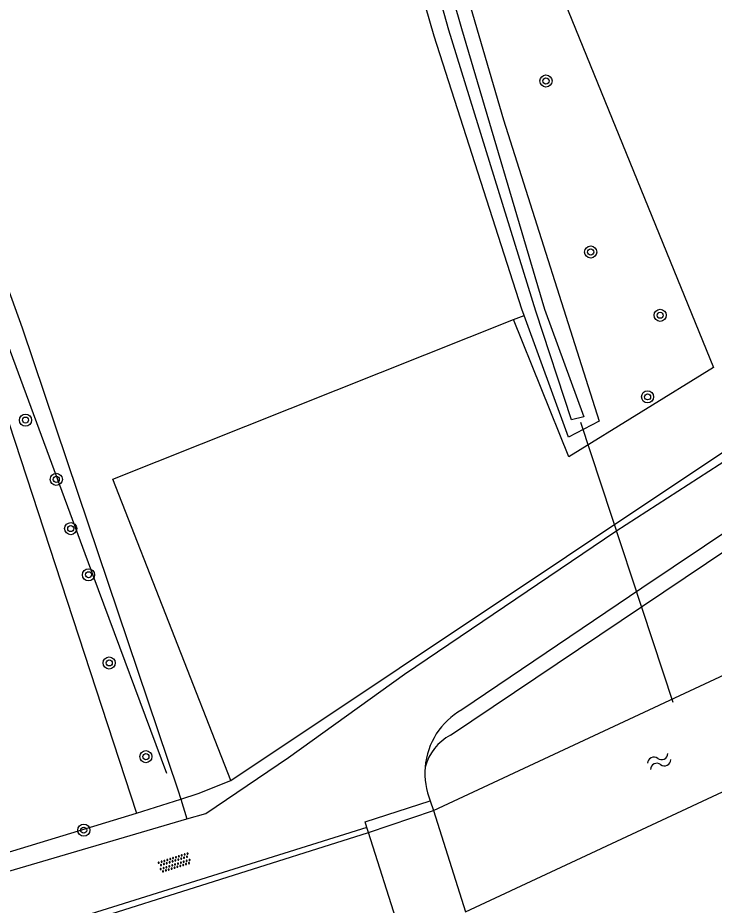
# Model space of a CAD drawing. Extents: x 135999 to 138000, y 396000 to 398501.
# Drawn here: x 136445.8 to 136491.8, y 396649.5 to 396708.1 of the extents above; entities that cross this region are included whole.
import ezdxf

# ---------------------------------------------------------------- set-up
doc = ezdxf.new("R2010")
doc.units = 0
for name, color, linetype in [('gg-afsc-draadraster', 7, 'Continuous'), ('gg-afsc-faunaraster', 7, 'Continuous'), ('gg-afsc-lijn faunaraster', 7, 'Continuous'), ('gg-knt-bronhoudergrens', 7, 'Continuous'), ('gg-knt-onverhard', 7, 'Continuous'), ('gg-kntw-beschoeiing', 7, 'Continuous'), ('gg-kntw-bovenkant insteek waterloop', 7, 'Continuous'), ('gg-kntw-midden sloot', 7, 'Continuous'), ('gg-kntw-waterlijn', 7, 'Continuous'), ('gg-kwrk-duiker nz buis', 7, 'Continuous'), ('gg-kwrk-kunstwerk niveau 01', 7, 'Continuous'), ('gt-grn-groengrens', 7, 'Continuous'), ('gt-symb-boom', 7, 'Continuous'), ('gt-symb-overige verharding', 7, 'Continuous'), ('gt-symb-watersymbool', 7, 'Continuous'), ('gx-grn-maaiveld', 7, 'Continuous')]:
    doc.layers.add(name, color=color, linetype=linetype)

# ---------------------------------------------------------------- blocks, each defined once
blk = doc.blocks.new('gt0-BOOM')
at = {"layer": 'gt-symb-boom'}
for radius in [0.4, 0.2]:
    blk.add_circle((0, 0), radius, dxfattribs=at)
blk = doc.blocks.new('gt0-WA')
at = {"layer": 'gt-symb-watersymbool'}
for centre, start, end in [((-0.323, 0.022), 28.07249, 151.92751), ((0.427, 0.422), 208.07248, 331.92751), ((-0.323, -0.428), 28.07249, 151.92751), ((0.427, -0.028), 208.07248, 331.92751)]:
    blk.add_arc(centre, 0.425, start, end, dxfattribs=at)
blk = doc.blocks.new('gt0-OVH')
at = {"layer": 'gt-symb-overige verharding'}
for points in [[(-0.972, 0.298), (-0.967, 0.308), (-0.965, 0.319), (-0.966, 0.33), (-0.971, 0.34), (-0.978, 0.348), (-0.988, 0.353), (-0.999, 0.355), (-1.01, 0.354), (-1.02, 0.349), (-1.028, 0.342), (-1.033, 0.332), (-1.035, 0.321), (-1.034, 0.31), (-1.029, 0.3), (-1.022, 0.292), (-1.012, 0.287), (-1.001, 0.285), (-0.99, 0.286), (-0.98, 0.291)], [(-0.872, 0.106), (-0.867, 0.116), (-0.865, 0.126), (-0.866, 0.137), (-0.871, 0.147), (-0.878, 0.156), (-0.888, 0.161), (-0.899, 0.163), (-0.91, 0.162), (-0.92, 0.157), (-0.928, 0.15), (-0.933, 0.14), (-0.935, 0.129), (-0.934, 0.118), (-0.929, 0.108), (-0.922, 0.1), (-0.912, 0.095), (-0.901, 0.092), (-0.89, 0.094), (-0.88, 0.098)], [(-0.772, 0.298), (-0.767, 0.308), (-0.765, 0.319), (-0.766, 0.33), (-0.771, 0.34), (-0.778, 0.348), (-0.788, 0.353), (-0.799, 0.355), (-0.81, 0.354), (-0.82, 0.349), (-0.828, 0.342), (-0.833, 0.332), (-0.835, 0.321), (-0.834, 0.31), (-0.829, 0.3), (-0.822, 0.292), (-0.812, 0.287), (-0.801, 0.285), (-0.79, 0.286), (-0.78, 0.291)], [(-0.672, 0.106), (-0.667, 0.116), (-0.665, 0.126), (-0.666, 0.137), (-0.671, 0.147), (-0.678, 0.156), (-0.688, 0.161), (-0.699, 0.163), (-0.71, 0.162), (-0.72, 0.157), (-0.728, 0.15), (-0.733, 0.14), (-0.735, 0.129), (-0.734, 0.118), (-0.729, 0.108), (-0.722, 0.1), (-0.712, 0.095), (-0.701, 0.092), (-0.69, 0.094), (-0.68, 0.098)], [(-0.572, 0.298), (-0.567, 0.308), (-0.565, 0.319), (-0.566, 0.33), (-0.571, 0.34), (-0.578, 0.348), (-0.588, 0.353), (-0.599, 0.355), (-0.61, 0.354), (-0.62, 0.349), (-0.628, 0.342), (-0.633, 0.332), (-0.635, 0.321), (-0.634, 0.31), (-0.629, 0.3), (-0.622, 0.292), (-0.612, 0.287), (-0.601, 0.285), (-0.59, 0.286), (-0.58, 0.291)], [(-0.472, 0.106), (-0.467, 0.116), (-0.465, 0.126), (-0.466, 0.137), (-0.471, 0.147), (-0.478, 0.156), (-0.488, 0.161), (-0.499, 0.163), (-0.51, 0.162), (-0.52, 0.157), (-0.528, 0.15), (-0.533, 0.14), (-0.535, 0.129), (-0.534, 0.118), (-0.529, 0.108), (-0.522, 0.1), (-0.512, 0.095), (-0.501, 0.092), (-0.49, 0.094), (-0.48, 0.098)], [(-0.372, 0.298), (-0.367, 0.308), (-0.365, 0.319), (-0.366, 0.33), (-0.371, 0.34), (-0.378, 0.348), (-0.388, 0.353), (-0.399, 0.355), (-0.41, 0.354), (-0.42, 0.349), (-0.428, 0.342), (-0.433, 0.332), (-0.435, 0.321), (-0.434, 0.31), (-0.429, 0.3), (-0.422, 0.292), (-0.412, 0.287), (-0.401, 0.285), (-0.39, 0.286), (-0.38, 0.291)], [(-0.272, 0.106), (-0.267, 0.116), (-0.265, 0.126), (-0.266, 0.137), (-0.271, 0.147), (-0.278, 0.156), (-0.288, 0.161), (-0.299, 0.163), (-0.31, 0.162), (-0.32, 0.157), (-0.328, 0.15), (-0.333, 0.14), (-0.335, 0.129), (-0.334, 0.118), (-0.329, 0.108), (-0.322, 0.1), (-0.312, 0.095), (-0.301, 0.092), (-0.29, 0.094), (-0.28, 0.098)], [(-0.172, 0.298), (-0.167, 0.308), (-0.165, 0.319), (-0.166, 0.33), (-0.171, 0.34), (-0.178, 0.348), (-0.188, 0.353), (-0.199, 0.355), (-0.21, 0.354), (-0.22, 0.349), (-0.228, 0.342), (-0.233, 0.332), (-0.235, 0.321), (-0.234, 0.31), (-0.229, 0.3), (-0.222, 0.292), (-0.212, 0.287), (-0.201, 0.285), (-0.19, 0.286), (-0.18, 0.291)], [(-0.072, 0.106), (-0.067, 0.116), (-0.065, 0.126), (-0.066, 0.137), (-0.071, 0.147), (-0.078, 0.156), (-0.088, 0.161), (-0.099, 0.163), (-0.11, 0.162), (-0.12, 0.157), (-0.128, 0.15), (-0.133, 0.14), (-0.135, 0.129), (-0.134, 0.118), (-0.129, 0.108), (-0.122, 0.1), (-0.112, 0.095), (-0.101, 0.092), (-0.09, 0.094), (-0.08, 0.098)], [(0.028, 0.298), (0.033, 0.308), (0.035, 0.319), (0.034, 0.33), (0.029, 0.34), (0.022, 0.348), (0.012, 0.353), (0.001, 0.355), (-0.01, 0.354), (-0.02, 0.349), (-0.028, 0.342), (-0.033, 0.332), (-0.035, 0.321), (-0.034, 0.31), (-0.029, 0.3), (-0.022, 0.292), (-0.012, 0.287), (-0.001, 0.285), (0.01, 0.286), (0.02, 0.291)], [(0.128, 0.106), (0.133, 0.116), (0.135, 0.126), (0.134, 0.137), (0.129, 0.147), (0.122, 0.156), (0.112, 0.161), (0.101, 0.163), (0.09, 0.162), (0.08, 0.157), (0.072, 0.15), (0.067, 0.14), (0.065, 0.129), (0.066, 0.118), (0.071, 0.108), (0.078, 0.1), (0.088, 0.095), (0.099, 0.092), (0.11, 0.094), (0.12, 0.098)], [(0.228, 0.298), (0.233, 0.308), (0.235, 0.319), (0.234, 0.33), (0.229, 0.34), (0.222, 0.348), (0.212, 0.353), (0.201, 0.355), (0.19, 0.354), (0.18, 0.349), (0.172, 0.342), (0.167, 0.332), (0.165, 0.321), (0.166, 0.31), (0.171, 0.3), (0.178, 0.292), (0.188, 0.287), (0.199, 0.285), (0.21, 0.286), (0.22, 0.291)], [(0.328, 0.106), (0.333, 0.116), (0.335, 0.126), (0.334, 0.137), (0.329, 0.147), (0.322, 0.156), (0.312, 0.161), (0.301, 0.163), (0.29, 0.162), (0.28, 0.157), (0.272, 0.15), (0.267, 0.14), (0.265, 0.129), (0.266, 0.118), (0.271, 0.108), (0.278, 0.1), (0.288, 0.095), (0.299, 0.092), (0.31, 0.094), (0.32, 0.098)], [(0.428, 0.298), (0.433, 0.308), (0.435, 0.319), (0.434, 0.33), (0.429, 0.34), (0.422, 0.348), (0.412, 0.353), (0.401, 0.355), (0.39, 0.354), (0.38, 0.349), (0.372, 0.342), (0.367, 0.332), (0.365, 0.321), (0.366, 0.31), (0.371, 0.3), (0.378, 0.292), (0.388, 0.287), (0.399, 0.285), (0.41, 0.286), (0.42, 0.291)], [(0.528, 0.106), (0.533, 0.116), (0.535, 0.126), (0.534, 0.137), (0.529, 0.147), (0.522, 0.156), (0.512, 0.161), (0.501, 0.163), (0.49, 0.162), (0.48, 0.157), (0.472, 0.15), (0.467, 0.14), (0.465, 0.129), (0.466, 0.118), (0.471, 0.108), (0.478, 0.1), (0.488, 0.095), (0.499, 0.092), (0.51, 0.094), (0.52, 0.098)], [(0.628, 0.298), (0.633, 0.308), (0.635, 0.319), (0.634, 0.33), (0.629, 0.34), (0.622, 0.348), (0.612, 0.353), (0.601, 0.355), (0.59, 0.354), (0.58, 0.349), (0.572, 0.342), (0.567, 0.332), (0.565, 0.321), (0.566, 0.31), (0.571, 0.3), (0.578, 0.292), (0.588, 0.287), (0.599, 0.285), (0.61, 0.286), (0.62, 0.291)], [(0.728, 0.106), (0.733, 0.116), (0.735, 0.126), (0.734, 0.137), (0.729, 0.147), (0.722, 0.156), (0.712, 0.161), (0.701, 0.163), (0.69, 0.162), (0.68, 0.157), (0.672, 0.15), (0.667, 0.14), (0.665, 0.129), (0.666, 0.118), (0.671, 0.108), (0.678, 0.1), (0.688, 0.095), (0.699, 0.092), (0.71, 0.094), (0.72, 0.098)], [(0.828, 0.298), (0.833, 0.308), (0.835, 0.319), (0.834, 0.33), (0.829, 0.34), (0.822, 0.348), (0.812, 0.353), (0.801, 0.355), (0.79, 0.354), (0.78, 0.349), (0.772, 0.342), (0.767, 0.332), (0.765, 0.321), (0.766, 0.31), (0.771, 0.3), (0.778, 0.292), (0.788, 0.287), (0.799, 0.285), (0.81, 0.286), (0.82, 0.291)], [(0.928, 0.106), (0.933, 0.116), (0.935, 0.126), (0.934, 0.137), (0.929, 0.147), (0.922, 0.156), (0.912, 0.161), (0.901, 0.163), (0.89, 0.162), (0.88, 0.157), (0.872, 0.15), (0.867, 0.14), (0.865, 0.129), (0.866, 0.118), (0.871, 0.108), (0.878, 0.1), (0.888, 0.095), (0.899, 0.092), (0.91, 0.094), (0.92, 0.098)], [(1.028, 0.298), (1.033, 0.308), (1.035, 0.319), (1.034, 0.33), (1.029, 0.34), (1.022, 0.348), (1.012, 0.353), (1.001, 0.355), (0.99, 0.354), (0.98, 0.349), (0.972, 0.342), (0.967, 0.332), (0.965, 0.321), (0.966, 0.31), (0.971, 0.3), (0.978, 0.292), (0.988, 0.287), (0.999, 0.285), (1.01, 0.286), (1.02, 0.291)], [(-0.972, -0.142), (-0.967, -0.132), (-0.965, -0.121), (-0.966, -0.11), (-0.971, -0.1), (-0.978, -0.092), (-0.988, -0.087), (-0.999, -0.085), (-1.01, -0.086), (-1.02, -0.091), (-1.028, -0.098), (-1.033, -0.108), (-1.035, -0.119), (-1.034, -0.13), (-1.029, -0.14), (-1.022, -0.148), (-1.012, -0.153), (-1.001, -0.155), (-0.99, -0.154), (-0.98, -0.149)], [(-0.872, -0.334), (-0.867, -0.324), (-0.865, -0.314), (-0.866, -0.303), (-0.871, -0.293), (-0.878, -0.284), (-0.888, -0.279), (-0.899, -0.277), (-0.91, -0.278), (-0.92, -0.283), (-0.928, -0.29), (-0.933, -0.3), (-0.935, -0.311), (-0.934, -0.322), (-0.929, -0.332), (-0.922, -0.34), (-0.912, -0.345), (-0.901, -0.348), (-0.89, -0.346), (-0.88, -0.342)], [(-0.772, -0.142), (-0.767, -0.132), (-0.765, -0.121), (-0.766, -0.11), (-0.771, -0.1), (-0.778, -0.092), (-0.788, -0.087), (-0.799, -0.085), (-0.81, -0.086), (-0.82, -0.091), (-0.828, -0.098), (-0.833, -0.108), (-0.835, -0.119), (-0.834, -0.13), (-0.829, -0.14), (-0.822, -0.148), (-0.812, -0.153), (-0.801, -0.155), (-0.79, -0.154), (-0.78, -0.149)], [(-0.672, -0.334), (-0.667, -0.324), (-0.665, -0.314), (-0.666, -0.303), (-0.671, -0.293), (-0.678, -0.284), (-0.688, -0.279), (-0.699, -0.277), (-0.71, -0.278), (-0.72, -0.283), (-0.728, -0.29), (-0.733, -0.3), (-0.735, -0.311), (-0.734, -0.322), (-0.729, -0.332), (-0.722, -0.34), (-0.712, -0.345), (-0.701, -0.348), (-0.69, -0.346), (-0.68, -0.342)], [(-0.572, -0.142), (-0.567, -0.132), (-0.565, -0.121), (-0.566, -0.11), (-0.571, -0.1), (-0.578, -0.092), (-0.588, -0.087), (-0.599, -0.085), (-0.61, -0.086), (-0.62, -0.091), (-0.628, -0.098), (-0.633, -0.108), (-0.635, -0.119), (-0.634, -0.13), (-0.629, -0.14), (-0.622, -0.148), (-0.612, -0.153), (-0.601, -0.155), (-0.59, -0.154), (-0.58, -0.149)], [(-0.472, -0.334), (-0.467, -0.324), (-0.465, -0.314), (-0.466, -0.303), (-0.471, -0.293), (-0.478, -0.284), (-0.488, -0.279), (-0.499, -0.277), (-0.51, -0.278), (-0.52, -0.283), (-0.528, -0.29), (-0.533, -0.3), (-0.535, -0.311), (-0.534, -0.322), (-0.529, -0.332), (-0.522, -0.34), (-0.512, -0.345), (-0.501, -0.348), (-0.49, -0.346), (-0.48, -0.342)], [(-0.372, -0.142), (-0.367, -0.132), (-0.365, -0.121), (-0.366, -0.11), (-0.371, -0.1), (-0.378, -0.092), (-0.388, -0.087), (-0.399, -0.085), (-0.41, -0.086), (-0.42, -0.091), (-0.428, -0.098), (-0.433, -0.108), (-0.435, -0.119), (-0.434, -0.13), (-0.429, -0.14), (-0.422, -0.148), (-0.412, -0.153), (-0.401, -0.155), (-0.39, -0.154), (-0.38, -0.149)], [(-0.272, -0.334), (-0.267, -0.324), (-0.265, -0.314), (-0.266, -0.303), (-0.271, -0.293), (-0.278, -0.284), (-0.288, -0.279), (-0.299, -0.277), (-0.31, -0.278), (-0.32, -0.283), (-0.328, -0.29), (-0.333, -0.3), (-0.335, -0.311), (-0.334, -0.322), (-0.329, -0.332), (-0.322, -0.34), (-0.312, -0.345), (-0.301, -0.348), (-0.29, -0.346), (-0.28, -0.342)], [(-0.172, -0.142), (-0.167, -0.132), (-0.165, -0.121), (-0.166, -0.11), (-0.171, -0.1), (-0.178, -0.092), (-0.188, -0.087), (-0.199, -0.085), (-0.21, -0.086), (-0.22, -0.091), (-0.228, -0.098), (-0.233, -0.108), (-0.235, -0.119), (-0.234, -0.13), (-0.229, -0.14), (-0.222, -0.148), (-0.212, -0.153), (-0.201, -0.155), (-0.19, -0.154), (-0.18, -0.149)], [(-0.072, -0.334), (-0.067, -0.324), (-0.065, -0.314), (-0.066, -0.303), (-0.071, -0.293), (-0.078, -0.284), (-0.088, -0.279), (-0.099, -0.277), (-0.11, -0.278), (-0.12, -0.283), (-0.128, -0.29), (-0.133, -0.3), (-0.135, -0.311), (-0.134, -0.322), (-0.129, -0.332), (-0.122, -0.34), (-0.112, -0.345), (-0.101, -0.348), (-0.09, -0.346), (-0.08, -0.342)], [(0.028, -0.142), (0.033, -0.132), (0.035, -0.121), (0.034, -0.11), (0.029, -0.1), (0.022, -0.092), (0.012, -0.087), (0.001, -0.085), (-0.01, -0.086), (-0.02, -0.091), (-0.028, -0.098), (-0.033, -0.108), (-0.035, -0.119), (-0.034, -0.13), (-0.029, -0.14), (-0.022, -0.148), (-0.012, -0.153), (-0.001, -0.155), (0.01, -0.154), (0.02, -0.149)], [(0.128, -0.334), (0.133, -0.324), (0.135, -0.314), (0.134, -0.303), (0.129, -0.293), (0.122, -0.284), (0.112, -0.279), (0.101, -0.277), (0.09, -0.278), (0.08, -0.283), (0.072, -0.29), (0.067, -0.3), (0.065, -0.311), (0.066, -0.322), (0.071, -0.332), (0.078, -0.34), (0.088, -0.345), (0.099, -0.348), (0.11, -0.346), (0.12, -0.342)], [(0.228, -0.142), (0.233, -0.132), (0.235, -0.121), (0.234, -0.11), (0.229, -0.1), (0.222, -0.092), (0.212, -0.087), (0.201, -0.085), (0.19, -0.086), (0.18, -0.091), (0.172, -0.098), (0.167, -0.108), (0.165, -0.119), (0.166, -0.13), (0.171, -0.14), (0.178, -0.148), (0.188, -0.153), (0.199, -0.155), (0.21, -0.154), (0.22, -0.149)], [(0.328, -0.334), (0.333, -0.324), (0.335, -0.314), (0.334, -0.303), (0.329, -0.293), (0.322, -0.284), (0.312, -0.279), (0.301, -0.277), (0.29, -0.278), (0.28, -0.283), (0.272, -0.29), (0.267, -0.3), (0.265, -0.311), (0.266, -0.322), (0.271, -0.332), (0.278, -0.34), (0.288, -0.345), (0.299, -0.348), (0.31, -0.346), (0.32, -0.342)], [(0.428, -0.142), (0.433, -0.132), (0.435, -0.121), (0.434, -0.11), (0.429, -0.1), (0.422, -0.092), (0.412, -0.087), (0.401, -0.085), (0.39, -0.086), (0.38, -0.091), (0.372, -0.098), (0.367, -0.108), (0.365, -0.119), (0.366, -0.13), (0.371, -0.14), (0.378, -0.148), (0.388, -0.153), (0.399, -0.155), (0.41, -0.154), (0.42, -0.149)], [(0.528, -0.334), (0.533, -0.324), (0.535, -0.314), (0.534, -0.303), (0.529, -0.293), (0.522, -0.284), (0.512, -0.279), (0.501, -0.277), (0.49, -0.278), (0.48, -0.283), (0.472, -0.29), (0.467, -0.3), (0.465, -0.311), (0.466, -0.322), (0.471, -0.332), (0.478, -0.34), (0.488, -0.345), (0.499, -0.348), (0.51, -0.346), (0.52, -0.342)], [(0.628, -0.142), (0.633, -0.132), (0.635, -0.121), (0.634, -0.11), (0.629, -0.1), (0.622, -0.092), (0.612, -0.087), (0.601, -0.085), (0.59, -0.086), (0.58, -0.091), (0.572, -0.098), (0.567, -0.108), (0.565, -0.119), (0.566, -0.13), (0.571, -0.14), (0.578, -0.148), (0.588, -0.153), (0.599, -0.155), (0.61, -0.154), (0.62, -0.149)], [(0.728, -0.334), (0.733, -0.324), (0.735, -0.314), (0.734, -0.303), (0.729, -0.293), (0.722, -0.284), (0.712, -0.279), (0.701, -0.277), (0.69, -0.278), (0.68, -0.283), (0.672, -0.29), (0.667, -0.3), (0.665, -0.311), (0.666, -0.322), (0.671, -0.332), (0.678, -0.34), (0.688, -0.345), (0.699, -0.348), (0.71, -0.346), (0.72, -0.342)], [(0.828, -0.142), (0.833, -0.132), (0.835, -0.121), (0.834, -0.11), (0.829, -0.1), (0.822, -0.092), (0.812, -0.087), (0.801, -0.085), (0.79, -0.086), (0.78, -0.091), (0.772, -0.098), (0.767, -0.108), (0.765, -0.119), (0.766, -0.13), (0.771, -0.14), (0.778, -0.148), (0.788, -0.153), (0.799, -0.155), (0.81, -0.154), (0.82, -0.149)], [(0.928, -0.334), (0.933, -0.324), (0.935, -0.314), (0.934, -0.303), (0.929, -0.293), (0.922, -0.284), (0.912, -0.279), (0.901, -0.277), (0.89, -0.278), (0.88, -0.283), (0.872, -0.29), (0.867, -0.3), (0.865, -0.311), (0.866, -0.322), (0.871, -0.332), (0.878, -0.34), (0.888, -0.345), (0.899, -0.348), (0.91, -0.346), (0.92, -0.342)], [(1.028, -0.142), (1.033, -0.132), (1.035, -0.121), (1.034, -0.11), (1.029, -0.1), (1.022, -0.092), (1.012, -0.087), (1.001, -0.085), (0.99, -0.086), (0.98, -0.091), (0.972, -0.098), (0.967, -0.108), (0.965, -0.119), (0.966, -0.13), (0.971, -0.14), (0.978, -0.148), (0.988, -0.153), (0.999, -0.155), (1.01, -0.154), (1.02, -0.149)]]:
    blk.add_lwpolyline(points, close=True, dxfattribs=at)

msp = doc.modelspace()

# ---------------------------------------------------------------- linework, layer by layer
at = {"layer": 'gg-afsc-draadraster'}
for p, q in [((136446.131, 396687.659), (136449.816, 396676.723)), ((136449.816, 396676.723), (136456.42, 396657.122)), ((136457.758, 396656.893), (136459.91, 396657.74))]:
    msp.add_line(p, q, dxfattribs=at)
for points in [[(136442.991, 396790.004), (136423.425, 396781.977), (136412.048, 396778.273), (136432.288, 396726.018), (136446.131, 396687.659)], [(136459.91, 396657.74), (136452.108, 396677.649), (136478.589, 396688.196)]]:
    msp.add_lwpolyline(points, dxfattribs=at)
at = {"layer": 'gg-afsc-faunaraster'}
msp.add_line((136459.91, 396657.74), (136501.633, 396685.615), dxfattribs=at)
for points in [[(136474.425, 396660.746), (136499.799, 396677.791), (136512.418, 396684.544), (136515.489, 396685.814), (136529.581, 396689.684), (136553.144, 396695.141), (136574.011, 396699.295), (136579.758, 396700.305), (136588.597, 396700.568), (136594.457, 396700.591)], [(136468.899, 396654.649), (136324.339, 396609.375), (136319.373, 396609.067), (136313.429, 396609.104), (136307.584, 396610.677), (136296.964, 396614.794), (136296.556, 396614.065)]]:
    msp.add_lwpolyline(points, dxfattribs=at)
msp.add_arc((136476.023, 396657.748), 3.397, 118.05879, 164.97231, dxfattribs=at)
at = {"layer": 'gg-afsc-lijn faunaraster'}
msp.add_line((136459.91, 396657.74), (136501.633, 396685.615), dxfattribs=at)
at = {"layer": 'gg-knt-bronhoudergrens'}
msp.add_line((136478.589, 396688.196), (136479.292, 396688.476), dxfattribs=at)
at = {"layer": 'gg-knt-onverhard'}
msp.add_line((136442.908, 396651.079), (136457.011, 396655.208), dxfattribs=at)
for points in [[(136457.011, 396655.208), (136458.253, 396655.572), (136463.72, 396659.268), (136471.393, 396664.773), (136485.345, 396674.217), (136505.137, 396686.998)], [(136501.557, 396680.167), (136487.071, 396670.456), (136475.169, 396662.417)]]:
    msp.add_lwpolyline(points, dxfattribs=at)
for centre, radius, start, end in [((136477.528, 396658.234), 4.802, 119.42174, 175.28228), ((136477.526, 396658.234), 4.8, 175.28259, 202.46462)]:
    msp.add_arc(centre, radius, start, end, dxfattribs=at)
at = {"layer": 'gg-kntw-beschoeiing'}
for p, q in [((136473.294, 396655.758), (136530.838, 396682.665)), ((136469.004, 396654.322), (136473.294, 396655.758)), ((136326.77, 396609.35), (136469.004, 396654.322))]:
    msp.add_line(p, q, dxfattribs=at)
msp.add_lwpolyline([(136475.411, 396649.074), (136540.63, 396679.53), (136542.22, 396680.041), (136543.89, 396680.231), (136651.21, 396683.2)], dxfattribs=at)
at = {"layer": 'gg-kntw-bovenkant insteek waterloop'}
for points in [[(136479.292, 396688.476), (136479.146, 396688.878), (136473.336, 396706.918), (136464.502, 396737.607), (136461.041, 396746.088), (136456.212, 396758.214), (136446.222, 396782.109)], [(136513.256, 396741.808), (136467.31, 396737.704), (136477.935, 396701.398), (136484.238, 396681.492), (136482.212, 396680.428), (136479.292, 396688.476)]]:
    msp.add_lwpolyline(points, dxfattribs=at)
at = {"layer": 'gg-kntw-midden sloot'}
for p, q in [((136411.756, 396776.795), (136450.808, 396671.321)), ((136450.808, 396671.321), (136455.653, 396658.236))]:
    msp.add_line(p, q, dxfattribs=at)
at = {"layer": 'gg-kntw-waterlijn'}
msp.add_lwpolyline([(136614.368, 396752.499), (136560.946, 396747.581), (136561.952, 396742.205), (136561.321, 396742.063), (136559.858, 396747.415), (136514.323, 396743.078), (136466.259, 396738.406), (136475.155, 396707.419), (136480.627, 396688.883), (136483.23, 396681.774), (136482.421, 396681.57), (136480.057, 396688.746), (136474.303, 396707.326), (136465.817, 396737.669), (136457.394, 396759.944), (136449.459, 396778.289)], dxfattribs=at)
at = {"layer": 'gg-kwrk-duiker nz buis'}
msp.add_line((136483.02, 396681.426), (136489.112, 396662.924), dxfattribs=at)
at = {"layer": 'gg-kwrk-kunstwerk niveau 01'}
for p, q in [((136473.09, 396656.4), (136473.294, 396655.758)), ((136473.294, 396655.758), (136475.411, 396649.074)), ((136469.004, 396654.322), (136468.899, 396654.649)), ((136471.125, 396647.695), (136469.004, 396654.322))]:
    msp.add_line(p, q, dxfattribs=at)
msp.add_lwpolyline([(136468.899, 396654.649), (136468.78, 396655.021), (136473.09, 396656.4)], dxfattribs=at)
at = {"layer": 'gt-grn-groengrens'}
for p, q in [((136437.985, 396703.536), (136453.683, 396655.589)), ((136456.42, 396657.122), (136456.605, 396656.524)), ((136456.605, 396656.524), (136457.758, 396656.893)), ((136453.683, 396655.589), (136456.605, 396656.524)), ((136456.605, 396656.524), (136457.011, 396655.208)), ((136437.559, 396650.687), (136453.683, 396655.589))]:
    msp.add_line(p, q, dxfattribs=at)
at = {"layer": 'gx-grn-maaiveld'}
msp.add_lwpolyline([(136631.002, 396709.73), (136627.759, 396709.163), (136613.209, 396751.069), (136567.25, 396746.744), (136579.142, 396710.816), (136570.42, 396708.793), (136558.816, 396746.083), (136520.991, 396742.253), (136536.213, 396701.133), (136526.304, 396698.768), (136513.156, 396741.175), (136470.463, 396737.414), (136491.789, 396685.035), (136482.23, 396679.123), (136478.589, 396688.196)], dxfattribs=at)

# ---------------------------------------------------------------- block references
at = {"layer": 'gt-symb-boom'}
for p in [(136480.73, 396703.96), (136483.683, 396692.661), (136488.273, 396688.48), (136487.442, 396683.092), (136446.35, 396681.556), (136448.383, 396677.643), (136449.336, 396674.388), (136450.513, 396671.338), (136451.88, 396665.513), (136454.305, 396659.322), (136450.199, 396654.466)]:
    msp.add_blockref('gt0-BOOM', p, dxfattribs=at)
at = {"layer": 'gt-symb-overige verharding', "rotation": 17.528445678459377}
msp.add_blockref('gt0-OVH', (136456.195, 396652.314), dxfattribs=at)
at = {"layer": 'gt-symb-watersymbool', "rotation": 25.667875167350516}
msp.add_blockref('gt0-WA', (136488.16, 396658.985), dxfattribs=at)

doc.saveas('drawing.dxf')
